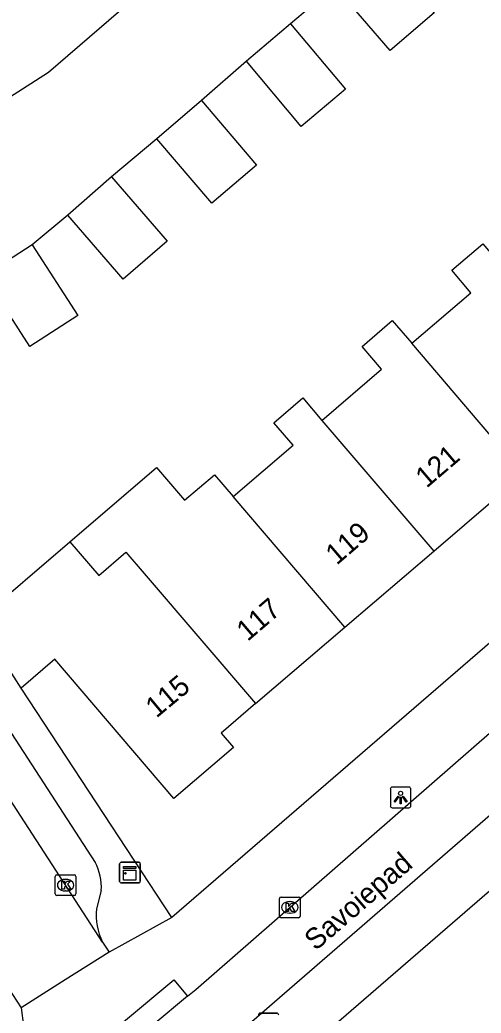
# Model space of a CAD drawing. Extents: x 158474 to 159560, y 388525 to 389605.
# Drawn here: x 159113.08 to 159135.46, y 389030.91 to 389079.07 of the extents above; entities that cross this region are included whole.
import ezdxf

# ---------------------------------------------------------------- set-up
doc = ezdxf.new("R2010")
doc.units = 0
for name, color, linetype in [('IMGEO_Fietspad_gesloten', 7, 'Continuous'), ('IMGEO_Groenvoorziening', 7, 'Continuous'), ('IMGEO_Kast', 7, 'Continuous'), ('IMGEO_Kolk', 7, 'Continuous'), ('IMGEO_Lichtpunt', 7, 'Continuous'), ('IMGEO_Muur', 7, 'Continuous'), ('IMGEO_Openbare_ruimte_label', 7, 'Continuous'), ('IMGEO_Pand', 7, 'Continuous'), ('IMGEO_Pand_nummerreeks', 7, 'Continuous'), ('IMGEO_Rijbaan_lokaal_open', 7, 'Continuous'), ('IMGEO_Verkeersbordpaal', 7, 'Continuous'), ('IMGEO_Voetpad_open', 7, 'Continuous')]:
    doc.layers.add(name, color=color, linetype=linetype)

msp = doc.modelspace()

# ---------------------------------------------------------------- linework, layer by layer
at = {"layer": 'IMGEO_Fietspad_gesloten'}
for points in [[(159121.218, 389031.725), (159121.614, 389032.055), (159152.159, 389058.692), (159174.203, 389077.614), (159178.548, 389081.349), (159179.526, 389082.19)], [(159123.845, 389030.074), (159179.477, 389078.282), (159180.43, 389079.087)], [(159121.218, 389031.725), (159114.548, 389026.174), (159114.372, 389026.022)]]:
    msp.add_lwpolyline(points, dxfattribs=at)
at = {"layer": 'IMGEO_Groenvoorziening'}
msp.add_lwpolyline([(159182.297, 389076.941), (159156.026, 389054.244), (159128.905, 389030.814), (159125.639, 389027.992)], dxfattribs=at)
at = {"layer": 'IMGEO_Kast'}
for p, q in [((159117.918, 389037.296), (159117.918, 389038.137)), ((159117.918, 389038.137), (159117.918, 389037.296)), ((159117.993, 389038.221), (159118.834, 389038.221)), ((159118.834, 389038.221), (159117.993, 389038.221)), ((159118.918, 389038.146), (159118.918, 389037.305)), ((159118.918, 389037.305), (159118.918, 389038.146)), ((159118.843, 389037.221), (159118.002, 389037.221)), ((159118.002, 389037.221), (159118.843, 389037.221))]:
    msp.add_line(p, q, dxfattribs=at)
for points in [[(159118.113, 389038.011), (159118.713, 389038.011), (159118.713, 389037.926), (159118.113, 389037.926), (159118.113, 389038.011)], [(159118.113, 389037.836), (159118.713, 389037.836), (159118.713, 389037.347), (159118.113, 389037.347), (159118.113, 389037.836)]]:
    msp.add_lwpolyline(points, dxfattribs=at)
msp.add_circle((159118.197, 389037.685), 0.0377, dxfattribs=at)
for centre, start, end in [((159117.996, 389038.143), 92.4484, 184.2845), ((159117.996, 389038.143), 92.4484, 184.2845), ((159118.84, 389038.143), 2.4484, 94.2845), ((159118.84, 389038.143), 2.4484, 94.2845), ((159117.996, 389037.299), 182.4484, 274.2845), ((159117.996, 389037.299), 182.4484, 274.2845), ((159118.84, 389037.299), 272.4484, 4.2845), ((159118.84, 389037.299), 272.4484, 4.2845)]:
    msp.add_arc(centre, 0.0779, start, end, dxfattribs=at)
at = {"layer": 'IMGEO_Kolk'}
for p, q in [((159114.798, 389036.684), (159114.798, 389037.536)), ((159114.873, 389037.61), (159115.725, 389037.61)), ((159115.286, 389037.39), (159115.311, 389037.39)), ((159115.799, 389037.536), (159115.799, 389036.684)), ((159115.309, 389036.83), (159115.284, 389036.83)), ((159115.725, 389036.61), (159114.873, 389036.61)), ((159125.677, 389035.607), (159125.677, 389036.459)), ((159125.752, 389036.533), (159126.604, 389036.533)), ((159126.165, 389036.313), (159126.19, 389036.313)), ((159126.678, 389036.459), (159126.678, 389035.607)), ((159126.188, 389035.753), (159126.163, 389035.753)), ((159126.604, 389035.533), (159125.752, 389035.533))]:
    msp.add_line(p, q, dxfattribs=at)
for points in [[(159114.798, 389036.684), (159114.798, 389037.536)], [(159114.873, 389037.61), (159115.725, 389037.61)], [(159115.119, 389037.31), (159115.242, 389037.31), (159115.242, 389037.159), (159115.372, 389037.31), (159115.536, 389037.31), (159115.39, 389037.159), (159115.543, 389036.91), (159115.391, 389036.91), (159115.306, 389037.074), (159115.242, 389037.007), (159115.242, 389036.91), (159115.119, 389036.91), (159115.119, 389037.31)], [(159115.799, 389037.536), (159115.799, 389036.684)], [(159115.725, 389036.61), (159114.873, 389036.61)], [(159125.677, 389035.607), (159125.677, 389036.459)], [(159125.752, 389036.533), (159126.604, 389036.533)], [(159125.998, 389036.233), (159126.121, 389036.233), (159126.121, 389036.082), (159126.251, 389036.233), (159126.415, 389036.233), (159126.269, 389036.082), (159126.422, 389035.833), (159126.27, 389035.833), (159126.185, 389035.997), (159126.121, 389035.93), (159126.121, 389035.833), (159125.998, 389035.833), (159125.998, 389036.233)], [(159126.678, 389036.459), (159126.678, 389035.607)], [(159126.604, 389035.533), (159125.752, 389035.533)]]:
    msp.add_lwpolyline(points, dxfattribs=at)
for centre, start, end in [((159114.875, 389037.534), 91.552, 178.448), ((159114.875, 389037.534), 91.552, 178.448), ((159115.723, 389037.534), 1.552, 88.448), ((159115.723, 389037.534), 1.552, 88.448), ((159114.875, 389036.686), 181.552, 268.448), ((159114.875, 389036.686), 181.552, 268.448), ((159115.723, 389036.686), 271.552, 358.448), ((159115.723, 389036.686), 271.552, 358.448), ((159125.754, 389036.457), 91.552, 178.448), ((159125.754, 389036.457), 91.552, 178.448), ((159126.602, 389036.457), 1.552, 88.448), ((159126.602, 389036.457), 1.552, 88.448), ((159125.754, 389035.609), 181.552, 268.448), ((159125.754, 389035.609), 181.552, 268.448), ((159126.602, 389035.609), 271.552, 358.448), ((159126.602, 389035.609), 271.552, 358.448)]:
    msp.add_arc(centre, 0.0765, start, end, dxfattribs=at)
for centre, major_axis, ratio, start_param, end_param in [((159115.285, 389037.11), (-0.387, 0.002), 0.722429, 4.712389, 7.853982), ((159115.31, 389037.11), (-0.39, 0.002), 0.717154, 1.570796, 4.712389), ((159126.164, 389036.033), (-0.387, 0.002), 0.722429, 4.712389, 7.853982), ((159126.189, 389036.033), (-0.39, 0.002), 0.717154, 1.570796, 4.712389)]:
    msp.add_ellipse(centre, major_axis=major_axis, ratio=ratio, start_param=start_param, end_param=end_param, dxfattribs=at)
at = {"layer": 'IMGEO_Lichtpunt'}
for p, q in [((159131.055, 389041.767), (159131.055, 389040.96)), ((159131.055, 389041.767), (159131.055, 389040.96)), ((159131.957, 389041.862), (159131.149, 389041.862)), ((159131.957, 389041.862), (159131.149, 389041.862)), ((159132.051, 389040.96), (159132.051, 389041.767)), ((159132.051, 389040.96), (159132.051, 389041.767)), ((159131.149, 389040.866), (159131.957, 389040.866)), ((159131.149, 389040.866), (159131.957, 389040.866))]:
    msp.add_line(p, q, dxfattribs=at)
for points in [[(159131.429, 389041.431), (159131.468, 389041.403), (159131.28, 389041.141), (159131.242, 389041.168), (159131.429, 389041.431)], [(159131.531, 389041.383), (159131.578, 389041.383), (159131.578, 389041.061), (159131.531, 389041.061), (159131.531, 389041.383)], [(159131.641, 389041.403), (159131.679, 389041.43), (159131.866, 389041.168), (159131.827, 389041.14), (159131.641, 389041.403)]]:
    msp.add_lwpolyline(points, dxfattribs=at)
msp.add_circle((159131.554, 389041.565), 0.0994, dxfattribs=at)
for centre, start, end in [((159131.149, 389041.767), 90, 180), ((159131.149, 389041.767), 90, 180), ((159131.957, 389041.767), 0, 90), ((159131.957, 389041.767), 0, 90), ((159131.149, 389040.96), 180, 270), ((159131.149, 389040.96), 180, 270), ((159131.957, 389040.96), 270, 0), ((159131.957, 389040.96), 270, 360)]:
    msp.add_arc(centre, 0.0946, start, end, dxfattribs=at)
at = {"layer": 'IMGEO_Muur'}
msp.add_lwpolyline([(159112.582, 389075.323), (159114.467, 389076.531)], dxfattribs=at)
at = {"layer": 'IMGEO_Pand'}
for points in [[(159130.496, 389082.529), (159133.176, 389079.403), (159131.048, 389077.579), (159128.368, 389080.706)], [(159126.208, 389078.868), (159128.872, 389075.701), (159126.732, 389073.902), (159124.068, 389077.069)], [(159126.208, 389078.868), (159124.068, 389077.069)], [(159121.893, 389075.15), (159124.558, 389072.028), (159122.392, 389070.18), (159119.728, 389073.302)], [(159121.893, 389075.15), (159119.728, 389073.302)], [(159117.532, 389071.451), (159120.229, 389068.34), (159118.096, 389066.49), (159115.398, 389069.601)], [(159117.532, 389071.451), (159115.398, 389069.601)], [(159113.667, 389068.155), (159115.883, 389064.736), (159113.563, 389063.232), (159111.347, 389066.651), (159111.495, 389066.747)], [(159113.667, 389068.155), (159111.495, 389066.747)], [(159132.093, 389063.383), (159134.961, 389065.837), (159134.032, 389066.923), (159135.539, 389068.213), (159136.466, 389067.13)], [(159127.737, 389059.647), (159130.631, 389062.123), (159129.684, 389063.229), (159131.151, 389064.484), (159132.093, 389063.383)], [(159137.519, 389057.042), (159132.093, 389063.383)], [(159123.425, 389055.954), (159126.335, 389058.444), (159125.404, 389059.532), (159126.808, 389060.733), (159127.737, 389059.647)], [(159127.737, 389059.647), (159133.159, 389053.31)], [(159115.505, 389053.764), (159119.705, 389057.362), (159121.068, 389055.77), (159122.519, 389057.012), (159123.425, 389055.954)], [(159133.159, 389053.31), (159137.519, 389057.042)], [(159128.845, 389049.618), (159123.425, 389055.954)], [(159111.04, 389049.939), (159115.505, 389053.764)], [(159115.505, 389053.764), (159116.902, 389052.13), (159118.224, 389053.261), (159119.11, 389052.226), (159124.513, 389045.911)], [(159128.845, 389049.618), (159133.159, 389053.31)], [(159113.143, 389046.668), (159111.04, 389049.939)], [(159124.513, 389045.911), (159128.845, 389049.618)], [(159124.513, 389045.911), (159122.843, 389044.481), (159123.442, 389043.782), (159120.556, 389041.312), (159114.776, 389048.066), (159113.143, 389046.668)]]:
    msp.add_lwpolyline(points, dxfattribs=at)
at = {"layer": 'IMGEO_Rijbaan_lokaal_open'}
for points in [[(159099.821, 389067.144), (159112.582, 389075.323), (159114.467, 389076.531), (159124.299, 389085.017), (159123.588, 389085.971)], [(159128.368, 389080.706), (159126.208, 389078.868)], [(159124.068, 389077.069), (159121.893, 389075.15)], [(159119.728, 389073.302), (159117.532, 389071.451)], [(159115.398, 389069.601), (159113.667, 389068.155)], [(159117.093, 389034.348), (159106.699, 389050.338), (159102.726, 389056.457)], [(159117.093, 389034.348), (159117.405, 389033.869)], [(159117.405, 389033.869), (159115.274, 389032.515), (159113.143, 389031.161)], [(159112.513, 389032.135), (159113.143, 389031.161)]]:
    msp.add_lwpolyline(points, dxfattribs=at)
at = {"layer": 'IMGEO_Verkeersbordpaal'}
for p, q in [((159124.75, 389030.906), (159125.54, 389030.906)), ((159125.54, 389030.906), (159124.75, 389030.906))]:
    msp.add_line(p, q, dxfattribs=at)
for centre, start, end in [((159124.75, 389030.806), 90, 180), ((159124.75, 389030.806), 90, 180), ((159125.54, 389030.806), 0, 90), ((159125.54, 389030.806), 360, 90)]:
    msp.add_arc(centre, 0.1, start, end, dxfattribs=at)
at = {"layer": 'IMGEO_Voetpad_open'}
for points in [[(159177.566, 389084.843), (159176.445, 389083.875), (159120.451, 389035.544)], [(159106.27, 389054.313), (159108.213, 389051.321), (159116.731, 389038.217)], [(159120.451, 389035.544), (159113.143, 389046.668)], [(159117.03, 389036.848), (159116.789, 389035.964)], [(159120.451, 389035.544), (159117.405, 389033.869)], [(159114.372, 389026.022), (159113.706, 389026.821), (159120.552, 389032.524), (159121.218, 389031.725)], [(159113.143, 389031.161), (159113.482, 389028.548), (159113.466, 389028.535), (159110.952, 389026.462)]]:
    msp.add_lwpolyline(points, dxfattribs=at)
for centre, radius, start, end in [((159114.307, 389036.971), 2.725, 357.4234, 27.2173), ((159119.774, 389035.689), 2.998, 174.7379, 206.5699)]:
    msp.add_arc(centre, radius, start, end, dxfattribs=at)

# ---------------------------------------------------------------- texts
at = {"layer": 'IMGEO_Openbare_ruimte_label'}
msp.add_text('Savoiepad', height=1, rotation=40.8249, dxfattribs=at).set_placement((159127.427, 389033.896))
at = {"layer": 'IMGEO_Pand_nummerreeks'}
for s, rotation, p in [('121', 40.5595, (159132.813, 389056.33)), ('119', 40.5595, (159128.451, 389052.597)), ('117', 40.5597, (159124.127, 389048.898)), ('115', 39.7835, (159119.703, 389045.184))]:
    msp.add_text(s, height=1, rotation=rotation, dxfattribs=at).set_placement(p)

doc.saveas('drawing.dxf')
